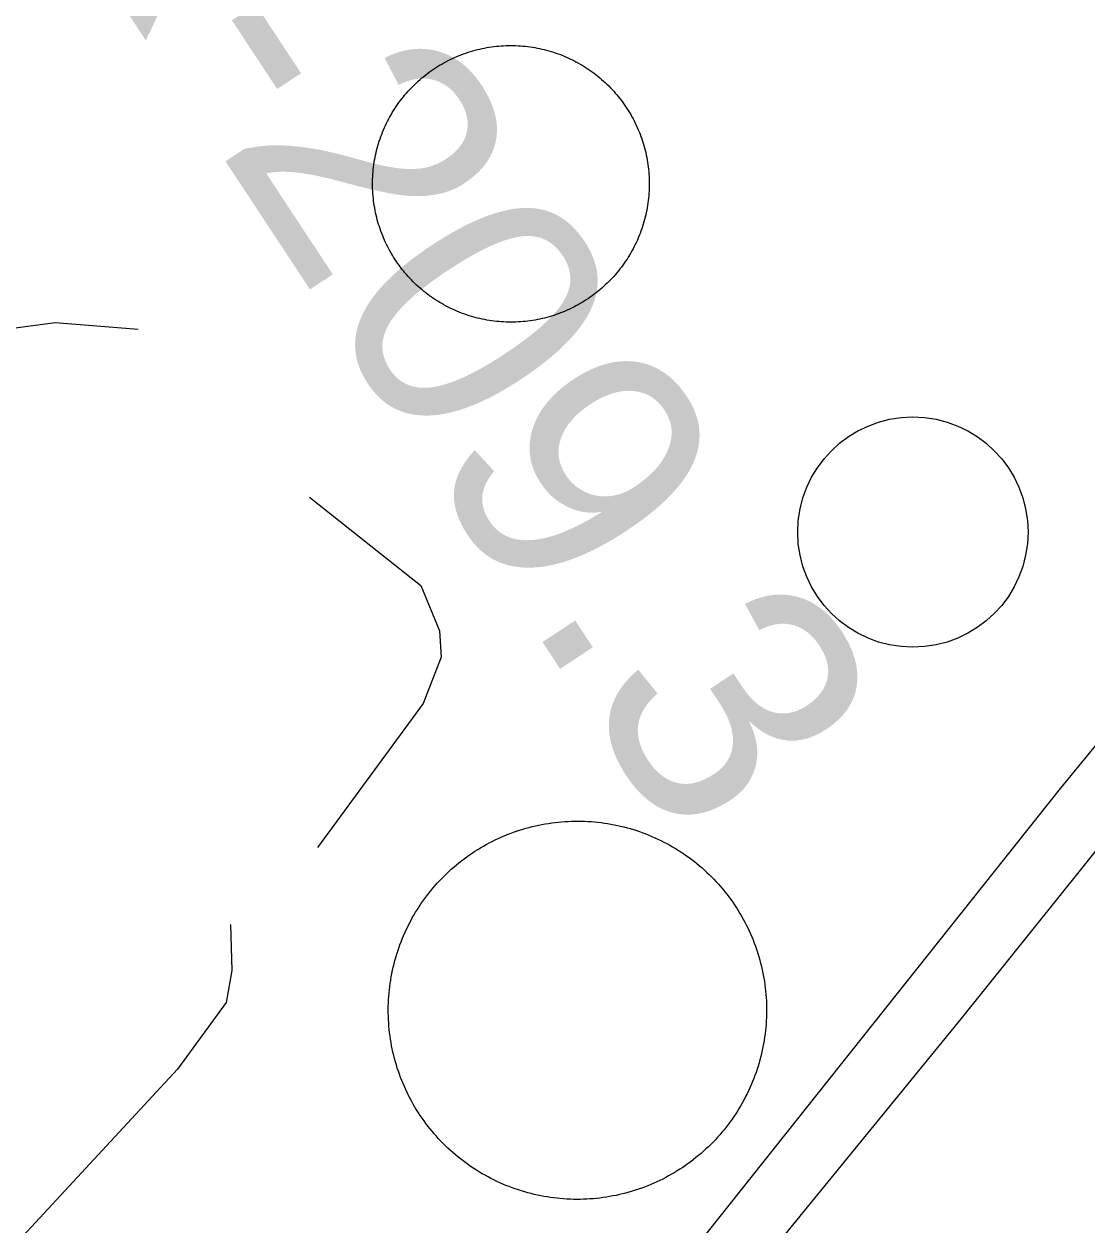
# Model space of a CAD drawing. Extents: x 3297753 to 3335611, y 652252 to 677623.
# Drawn here: x 3312873.3 to 3313223.5, y 659744.3 to 660139.7 of the extents above; entities that cross this region are included whole.
import ezdxf

# ---------------------------------------------------------------- set-up
doc = ezdxf.new("R2010")
doc.units = 0
for name, color, linetype in [('V-DOMW-TANK', 7, 'Continuous'), ('V-RIVR-RANG-IDEN', 7, 'Continuous'), ('V-TOPO-SHOR', 7, 'Continuous'), ('V-UTIL-LINE', 7, 'Continuous')]:
    doc.layers.add(name, color=color, linetype=linetype)

msp = doc.modelspace()

# ---------------------------------------------------------------- linework, layer by layer
at = {"layer": 'V-DOMW-TANK'}
for points in [[(3312990.12, 660100.3), (3312990.37, 660101.06), (3312990.62, 660101.81), (3312990.88, 660102.56), (3312991.16, 660103.31), (3312991.45, 660104.05), (3312991.75, 660104.78), (3312992.07, 660105.51), (3312992.4, 660106.24), (3312992.74, 660106.96), (3312993.1, 660107.67), (3312993.46, 660108.37), (3312993.84, 660109.07), (3312994.23, 660109.77), (3312994.64, 660110.45), (3312995.06, 660111.13), (3312995.48, 660111.8), (3312995.92, 660112.46), (3312996.37, 660113.12), (3312996.83, 660113.77), (3312997.3, 660114.41), (3312997.79, 660115.04), (3312998.28, 660115.66), (3312998.79, 660116.28), (3312999.3, 660116.88), (3312999.83, 660117.48), (3313000.37, 660118.06), (3313000.92, 660118.64), (3313001.47, 660119.21), (3313002.04, 660119.77), (3313002.62, 660120.32), (3313003.2, 660120.85), (3313003.8, 660121.38), (3313004.4, 660121.9), (3313005.02, 660122.4), (3313005.64, 660122.9), (3313006.27, 660123.38), (3313006.91, 660123.86), (3313007.56, 660124.32), (3313008.21, 660124.77), (3313008.88, 660125.21), (3313009.54, 660125.64), (3313010.22, 660126.05), (3313010.91, 660126.46), (3313011.6, 660126.85), (3313012.3, 660127.23), (3313013, 660127.6), (3313013.72, 660127.95), (3313014.44, 660128.3), (3313015.16, 660128.63), (3313015.89, 660128.94), (3313016.62, 660129.25), (3313017.36, 660129.54), (3313018.11, 660129.82), (3313018.85, 660130.08), (3313019.61, 660130.34), (3313020.37, 660130.58), (3313021.13, 660130.8), (3313021.9, 660131.02), (3313022.67, 660131.22), (3313023.44, 660131.4)], [(3313023.44, 660131.4), (3313024.22, 660131.58), (3313025, 660131.73), (3313025.78, 660131.88), (3313026.56, 660132.01), (3313027.35, 660132.13), (3313028.14, 660132.23), (3313028.93, 660132.32), (3313029.72, 660132.4), (3313030.51, 660132.46), (3313031.31, 660132.51), (3313032.1, 660132.55), (3313032.9, 660132.57), (3313033.69, 660132.57), (3313034.49, 660132.57), (3313035.28, 660132.55), (3313036.08, 660132.52), (3313036.87, 660132.47), (3313037.67, 660132.4), (3313038.46, 660132.33), (3313039.25, 660132.24), (3313040.04, 660132.14), (3313040.82, 660132.02), (3313041.61, 660131.89), (3313042.39, 660131.74), (3313043.17, 660131.58), (3313043.95, 660131.41), (3313044.72, 660131.23), (3313045.49, 660131.03), (3313046.26, 660130.82), (3313047.02, 660130.59), (3313047.78, 660130.35), (3313048.53, 660130.1), (3313049.28, 660129.84), (3313050.03, 660129.56), (3313050.77, 660129.27), (3313051.5, 660128.96), (3313052.23, 660128.65), (3313052.96, 660128.32), (3313053.68, 660127.97), (3313054.39, 660127.62), (3313055.09, 660127.25), (3313055.79, 660126.88), (3313056.49, 660126.48), (3313057.17, 660126.08), (3313057.85, 660125.66), (3313058.52, 660125.24), (3313059.18, 660124.8), (3313059.84, 660124.35), (3313060.49, 660123.89), (3313061.13, 660123.41), (3313061.76, 660122.93), (3313062.38, 660122.44), (3313063, 660121.93), (3313063.6, 660121.41), (3313064.2, 660120.88), (3313064.79, 660120.35), (3313065.36, 660119.8), (3313065.93, 660119.24), (3313066.49, 660118.68), (3313067.04, 660118.1), (3313067.57, 660117.52), (3313068.1, 660116.92), (3313068.62, 660116.32), (3313069.12, 660115.7), (3313069.62, 660115.08), (3313070.1, 660114.45), (3313070.58, 660113.81), (3313071.04, 660113.16), (3313071.49, 660112.51), (3313071.93, 660111.84), (3313072.36, 660111.17), (3313072.77, 660110.49), (3313073.18, 660109.81), (3313073.57, 660109.12), (3313073.95, 660108.42), (3313074.32, 660107.71), (3313074.67, 660107), (3313075.02, 660106.28), (3313075.35, 660105.56), (3313075.67, 660104.83), (3313075.97, 660104.09), (3313076.26, 660103.36), (3313076.54, 660102.61), (3313076.81, 660101.86), (3313077.06, 660101.11), (3313077.3, 660100.35), (3313077.52, 660099.59), (3313077.74, 660098.82), (3313077.94, 660098.05), (3313078.12, 660097.28), (3313078.3, 660096.5), (3313078.45, 660095.72), (3313078.6, 660094.94), (3313078.73, 660094.15), (3313078.85, 660093.37), (3313078.95, 660092.58), (3313079.04, 660091.79), (3313079.12, 660091), (3313079.18, 660090.2), (3313079.23, 660089.41)], [(3313028.19, 660041.76), (3313027.4, 660041.86), (3313026.61, 660041.98), (3313025.83, 660042.11), (3313025.05, 660042.25), (3313024.27, 660042.41), (3313023.49, 660042.58), (3313022.72, 660042.77), (3313021.95, 660042.97), (3313021.18, 660043.18), (3313020.42, 660043.41), (3313019.66, 660043.64), (3313018.91, 660043.9), (3313018.16, 660044.16), (3313017.41, 660044.44), (3313016.67, 660044.73), (3313015.93, 660045.04), (3313015.21, 660045.35), (3313014.48, 660045.68), (3313013.76, 660046.02), (3313013.05, 660046.38), (3313012.34, 660046.74), (3313011.65, 660047.12), (3313010.96, 660047.52), (3313010.27, 660047.92), (3313009.59, 660048.33), (3313008.92, 660048.76), (3313008.25, 660049.2), (3313007.6, 660049.65), (3313006.95, 660050.11), (3313006.31, 660050.58), (3313005.68, 660051.07), (3313005.06, 660051.56), (3313004.44, 660052.07), (3313003.84, 660052.58), (3313003.24, 660053.11), (3313002.66, 660053.65), (3313002.08, 660054.2), (3313001.51, 660054.75), (3313000.95, 660055.32), (3313000.4, 660055.9), (3312999.87, 660056.48), (3312999.34, 660057.08), (3312998.82, 660057.68), (3312998.31, 660058.3), (3312997.82, 660058.92), (3312997.34, 660059.55), (3312996.86, 660060.19), (3312996.4, 660060.83), (3312995.95, 660061.49), (3312995.51, 660062.15), (3312995.08, 660062.82), (3312994.67, 660063.5), (3312994.26, 660064.19), (3312993.87, 660064.88), (3312993.49, 660065.58), (3312993.12, 660066.28), (3312992.77, 660066.99), (3312992.42, 660067.71), (3312992.09, 660068.44), (3312991.78, 660069.17), (3312991.47, 660069.9), (3312991.18, 660070.64), (3312990.9, 660071.39), (3312990.63, 660072.14), (3312990.38, 660072.89), (3312990.14, 660073.65), (3312989.91, 660074.41), (3312989.7, 660075.18), (3312989.5, 660075.95), (3312989.32, 660076.72), (3312989.14, 660077.49), (3312988.98, 660078.28), (3312988.84, 660079.06), (3312988.71, 660079.84), (3312988.59, 660080.63), (3312988.48, 660081.42), (3312988.4, 660082.21), (3312988.32, 660083), (3312988.25, 660083.79), (3312988.21, 660084.59), (3312988.17, 660085.38), (3312988.15, 660086.18), (3312988.14, 660086.97), (3312988.15, 660087.77), (3312988.17, 660088.57), (3312988.2, 660089.36), (3312988.25, 660090.15), (3312988.31, 660090.95), (3312988.39, 660091.74), (3312988.48, 660092.53), (3312988.58, 660093.32), (3312988.7, 660094.1), (3312988.83, 660094.89), (3312988.97, 660095.67), (3312989.13, 660096.45), (3312989.31, 660097.23), (3312989.49, 660098), (3312989.69, 660098.77), (3312989.9, 660099.54), (3312990.12, 660100.3)], [(3313079.23, 660089.41), (3313079.27, 660088.62), (3313079.29, 660087.82), (3313079.3, 660087.03), (3313079.29, 660086.23), (3313079.27, 660085.43), (3313079.24, 660084.64), (3313079.19, 660083.85), (3313079.12, 660083.05), (3313079.05, 660082.26), (3313078.96, 660081.47), (3313078.86, 660080.68), (3313078.74, 660079.9), (3313078.61, 660079.11), (3313078.46, 660078.33), (3313078.31, 660077.55), (3313078.13, 660076.77), (3313077.95, 660076), (3313077.75, 660075.23), (3313077.54, 660074.46), (3313077.31, 660073.7), (3313077.07, 660072.94), (3313076.82, 660072.19), (3313076.56, 660071.44), (3313076.28, 660070.69), (3313075.99, 660069.95), (3313075.68, 660069.21), (3313075.37, 660068.48), (3313075.04, 660067.76), (3313074.7, 660067.04), (3313074.34, 660066.33), (3313073.97, 660065.62), (3313073.6, 660064.93), (3313073.2, 660064.23), (3313072.8, 660063.55), (3313072.38, 660062.87), (3313071.96, 660062.2), (3313071.52, 660061.53), (3313071.07, 660060.88), (3313070.61, 660060.23), (3313070.13, 660059.59), (3313069.65, 660058.96), (3313069.16, 660058.34), (3313068.65, 660057.72), (3313068.13, 660057.12), (3313067.61, 660056.52), (3313067.07, 660055.93), (3313066.52, 660055.36), (3313065.96, 660054.79), (3313065.4, 660054.23), (3313064.82, 660053.68), (3313064.24, 660053.15), (3313063.64, 660052.62), (3313063.04, 660052.1), (3313062.42, 660051.59), (3313061.8, 660051.1), (3313061.17, 660050.61), (3313060.53, 660050.14), (3313059.88, 660049.68), (3313059.23, 660049.23), (3313058.56, 660048.79), (3313057.89, 660048.36), (3313057.22, 660047.94), (3313056.53, 660047.54), (3313055.84, 660047.15), (3313055.14, 660046.77), (3313054.43, 660046.4), (3313053.72, 660046.05), (3313053, 660045.7), (3313052.28, 660045.37), (3313051.55, 660045.06), (3313050.82, 660044.75), (3313050.08, 660044.46), (3313049.33, 660044.18), (3313048.58, 660043.91), (3313047.83, 660043.66), (3313047.07, 660043.42), (3313046.31, 660043.2), (3313045.54, 660042.98), (3313044.77, 660042.78), (3313044, 660042.59), (3313043.22, 660042.42), (3313042.44, 660042.26), (3313041.66, 660042.12), (3313040.88, 660041.99), (3313040.09, 660041.87), (3313039.3, 660041.76), (3313038.51, 660041.67), (3313037.72, 660041.6), (3313036.92, 660041.54), (3313036.13, 660041.48), (3313035.33, 660041.45), (3313034.54, 660041.43), (3313033.75, 660041.42), (3313032.95, 660041.43), (3313032.15, 660041.45), (3313031.36, 660041.48), (3313030.56, 660041.53), (3313029.77, 660041.59), (3313028.98, 660041.67), (3313028.19, 660041.76)], [(3312993.41, 659818.19), (3312993.48, 659819.27), (3312993.57, 659820.36), (3312993.68, 659821.44), (3312993.81, 659822.52), (3312993.95, 659823.6), (3312994.12, 659824.67), (3312994.3, 659825.74), (3312994.5, 659826.81), (3312994.72, 659827.88), (3312994.96, 659828.94), (3312995.22, 659829.99), (3312995.49, 659831.05), (3312995.79, 659832.09), (3312996.1, 659833.14), (3312996.43, 659834.17), (3312996.78, 659835.2), (3312997.15, 659836.23), (3312997.53, 659837.24), (3312997.93, 659838.25), (3312998.35, 659839.26), (3312998.79, 659840.25), (3312999.24, 659841.24), (3312999.71, 659842.22), (3313000.2, 659843.19), (3313000.71, 659844.16), (3313001.23, 659845.11), (3313001.77, 659846.06), (3313002.33, 659846.99), (3313002.9, 659847.92), (3313003.48, 659848.83), (3313004.09, 659849.73), (3313004.71, 659850.63), (3313005.34, 659851.51), (3313005.99, 659852.39), (3313006.66, 659853.25), (3313007.33, 659854.09), (3313008.03, 659854.93), (3313008.74, 659855.76), (3313009.46, 659856.57), (3313010.2, 659857.37), (3313010.95, 659858.15), (3313011.71, 659858.93), (3313012.49, 659859.69), (3313013.29, 659860.43), (3313014.09, 659861.16), (3313014.91, 659861.88), (3313015.74, 659862.59), (3313016.58, 659863.28), (3313017.43, 659863.95), (3313018.3, 659864.61), (3313019.17, 659865.25), (3313020.06, 659865.88), (3313020.96, 659866.49), (3313021.87, 659867.09), (3313022.79, 659867.67), (3313023.72, 659868.24), (3313024.65, 659868.79), (3313025.6, 659869.32), (3313026.56, 659869.83), (3313027.53, 659870.33), (3313028.5, 659870.81), (3313029.49, 659871.28), (3313030.48, 659871.73), (3313031.48, 659872.16), (3313032.48, 659872.57), (3313033.5, 659872.97), (3313034.52, 659873.34), (3313035.54, 659873.7), (3313036.57, 659874.04), (3313037.61, 659874.37), (3313038.66, 659874.67), (3313039.71, 659874.96), (3313040.76, 659875.23), (3313041.82, 659875.48), (3313042.88, 659875.71), (3313043.95, 659875.92), (3313045.02, 659876.12), (3313046.09, 659876.29), (3313047.17, 659876.45), (3313048.25, 659876.59), (3313049.33, 659876.71), (3313050.41, 659876.81), (3313051.49, 659876.89), (3313052.58, 659876.95), (3313053.66, 659877), (3313054.75, 659877.02), (3313055.84, 659877.03), (3313056.93, 659877.02), (3313058.01, 659876.98), (3313059.1, 659876.93), (3313060.19, 659876.86), (3313061.27, 659876.77), (3313062.35, 659876.66), (3313063.43, 659876.54), (3313064.51, 659876.39), (3313065.58, 659876.23), (3313066.66, 659876.04), (3313067.73, 659875.84), (3313068.79, 659875.62), (3313069.85, 659875.38)], [(3313069.85, 659875.38), (3313070.91, 659875.13), (3313071.96, 659874.85), (3313073.01, 659874.56), (3313074.05, 659874.24), (3313075.08, 659873.91), (3313076.12, 659873.56), (3313077.14, 659873.2), (3313078.16, 659872.81), (3313079.17, 659872.41), (3313080.17, 659871.99), (3313081.17, 659871.56), (3313082.15, 659871.1), (3313083.14, 659870.63), (3313084.11, 659870.14), (3313085.07, 659869.64), (3313086.02, 659869.11), (3313086.97, 659868.57), (3313087.9, 659868.02), (3313088.83, 659867.45), (3313089.74, 659866.86), (3313090.65, 659866.26), (3313091.54, 659865.64), (3313092.43, 659865), (3313093.3, 659864.35), (3313094.16, 659863.69), (3313095.01, 659863.01), (3313095.85, 659862.31), (3313096.67, 659861.6), (3313097.48, 659860.88), (3313098.28, 659860.14), (3313099.07, 659859.39), (3313099.84, 659858.63), (3313100.6, 659857.85), (3313101.35, 659857.06), (3313102.08, 659856.25), (3313102.8, 659855.44), (3313103.5, 659854.61), (3313104.19, 659853.77), (3313104.86, 659852.91), (3313105.52, 659852.05), (3313106.17, 659851.17), (3313106.79, 659850.28), (3313107.41, 659849.39), (3313108, 659848.47), (3313108.59, 659847.56), (3313109.15, 659846.62), (3313109.7, 659845.69), (3313110.23, 659844.74), (3313110.75, 659843.78), (3313111.25, 659842.82), (3313111.73, 659841.84), (3313112.19, 659840.86), (3313112.64, 659839.87), (3313113.07, 659838.87), (3313113.48, 659837.86), (3313113.88, 659836.85), (3313114.26, 659835.83), (3313114.62, 659834.8), (3313114.96, 659833.77), (3313115.28, 659832.73)], [(3313115.28, 659832.73), (3313115.59, 659831.69), (3313115.87, 659830.64), (3313116.14, 659829.58), (3313116.39, 659828.53), (3313116.62, 659827.46), (3313116.84, 659826.4), (3313117.03, 659825.33), (3313117.21, 659824.25), (3313117.37, 659823.18), (3313117.5, 659822.1), (3313117.62, 659821.02), (3313117.72, 659819.94), (3313117.8, 659818.85), (3313117.87, 659817.77), (3313117.91, 659816.68), (3313117.94, 659815.59), (3313117.94, 659814.5), (3313117.93, 659813.42), (3313117.9, 659812.33), (3313117.85, 659811.24), (3313117.77, 659810.16), (3313117.69, 659809.07), (3313117.58, 659807.99), (3313117.45, 659806.91), (3313117.31, 659805.83), (3313117.14, 659804.76), (3313116.96, 659803.69), (3313116.76, 659802.62), (3313116.54, 659801.55), (3313116.3, 659800.49), (3313116.04, 659799.43), (3313115.76, 659798.38), (3313115.47, 659797.33), (3313115.16, 659796.3), (3313114.83, 659795.26), (3313114.48, 659794.23), (3313114.11, 659793.2), (3313113.73, 659792.19), (3313113.33, 659791.18), (3313112.91, 659790.17), (3313112.47, 659789.18), (3313112.01, 659788.19), (3313111.54, 659787.21), (3313111.05, 659786.24), (3313110.55, 659785.27), (3313110.02, 659784.32), (3313109.49, 659783.38), (3313108.93, 659782.44), (3313108.36, 659781.51), (3313107.77, 659780.6), (3313107.17, 659779.7), (3313106.55, 659778.8), (3313105.92, 659777.92), (3313105.27, 659777.05), (3313104.6, 659776.19), (3313103.92, 659775.34), (3313103.23, 659774.5), (3313102.52, 659773.68), (3313101.79, 659772.86), (3313101.06, 659772.06), (3313100.31, 659771.28), (3313099.54, 659770.5), (3313098.76, 659769.74), (3313097.97, 659769), (3313097.17, 659768.27), (3313096.35, 659767.55), (3313095.52, 659766.84), (3313094.68, 659766.16), (3313093.82, 659765.48), (3313092.96, 659764.82), (3313092.08, 659764.18), (3313091.2, 659763.55), (3313090.3, 659762.94), (3313089.39, 659762.34), (3313088.47, 659761.76), (3313087.54, 659761.19), (3313086.6, 659760.65), (3313085.66, 659760.11), (3313084.7, 659759.6), (3313083.73, 659759.1), (3313082.75, 659758.62), (3313081.77, 659758.15), (3313080.78, 659757.7), (3313079.78, 659757.27), (3313078.77, 659756.86), (3313077.76, 659756.46), (3313076.74, 659756.09), (3313075.71, 659755.73), (3313074.68, 659755.39), (3313073.65, 659755.06), (3313072.6, 659754.76), (3313071.55, 659754.47), (3313070.5, 659754.2), (3313069.44, 659753.95), (3313068.38, 659753.72), (3313067.31, 659753.51), (3313066.24, 659753.31), (3313065.17, 659753.14), (3313064.09, 659752.98), (3313063.01, 659752.84)], [(3313063.01, 659752.84), (3313061.93, 659752.72), (3313060.85, 659752.62), (3313059.77, 659752.54), (3313058.68, 659752.48), (3313057.59, 659752.43), (3313056.5, 659752.41), (3313055.42, 659752.4), (3313054.33, 659752.41), (3313053.24, 659752.45), (3313052.16, 659752.5), (3313051.07, 659752.57), (3313049.99, 659752.66), (3313048.91, 659752.77), (3313047.83, 659752.89), (3313046.75, 659753.04), (3313045.67, 659753.2), (3313044.6, 659753.39), (3313043.53, 659753.59), (3313042.47, 659753.81), (3313041.41, 659754.05), (3313040.35, 659754.31), (3313039.3, 659754.58), (3313038.25, 659754.87), (3313037.21, 659755.19), (3313036.17, 659755.52), (3313035.14, 659755.86), (3313034.12, 659756.23), (3313033.1, 659756.62), (3313032.09, 659757.02), (3313031.09, 659757.44), (3313030.09, 659757.88), (3313029.1, 659758.33), (3313028.12, 659758.8), (3313027.15, 659759.29), (3313026.19, 659759.8), (3313025.23, 659760.32), (3313024.29, 659760.86), (3313023.35, 659761.41), (3313022.43, 659761.98), (3313021.51, 659762.57), (3313020.61, 659763.17), (3313019.71, 659763.79), (3313018.83, 659764.43), (3313017.96, 659765.08), (3313017.1, 659765.74), (3313016.25, 659766.42), (3313015.41, 659767.12), (3313014.59, 659767.83), (3313013.77, 659768.55), (3313012.98, 659769.29), (3313012.19, 659770.04), (3313011.42, 659770.8), (3313010.66, 659771.58), (3313009.91, 659772.37), (3313009.18, 659773.18), (3313008.46, 659773.99), (3313007.76, 659774.82), (3313007.07, 659775.67), (3313006.39, 659776.52), (3313005.74, 659777.38), (3313005.09, 659778.26), (3313004.46, 659779.15), (3313003.85, 659780.05), (3313003.25, 659780.95), (3313002.67, 659781.87), (3313002.11, 659782.8), (3313001.56, 659783.74), (3313001.03, 659784.69), (3313000.51, 659785.65), (3313000.01, 659786.61), (3312999.53, 659787.59), (3312999.06, 659788.57), (3312998.62, 659789.56), (3312998.19, 659790.56), (3312997.77, 659791.57), (3312997.38, 659792.58), (3312997, 659793.6), (3312996.64, 659794.63), (3312996.3, 659795.66), (3312995.98, 659796.7), (3312995.67, 659797.74), (3312995.38, 659798.79), (3312995.12, 659799.85), (3312994.86, 659800.9), (3312994.63, 659801.97), (3312994.42, 659803.03), (3312994.22, 659804.1), (3312994.05, 659805.18), (3312993.89, 659806.25), (3312993.75, 659807.33), (3312993.64, 659808.41), (3312993.54, 659809.49), (3312993.45, 659810.58), (3312993.39, 659811.67), (3312993.35, 659812.75), (3312993.32, 659813.84), (3312993.32, 659814.93), (3312993.33, 659816.02), (3312993.36, 659817.1), (3312993.41, 659818.19)]]:
    msp.add_lwpolyline(points, dxfattribs=at)
msp.add_circle((3313166.13, 659972.25), 37.93, dxfattribs=at)
at = {"layer": 'V-TOPO-SHOR'}
for points in [[(3312910.87, 660039.05), (3312883.63, 660041.25), (3312854.7, 660037.36), (3312835.99, 660031.9), (3312816.13, 660014.69), (3312763.09, 659946.31), (3312706.89, 659882.73)], [(3312967.32, 659983.73), (3313004.04, 659954.64), (3313010.15, 659939.73), (3313010.79, 659931.07), (3313004.83, 659915.8), (3312970.03, 659868.33)], [(3312941.36, 659842.94), (3312941.81, 659827.86), (3312939.87, 659817.24), (3312923.93, 659795.25), (3312845.34, 659710.62)]]:
    msp.add_lwpolyline(points, dxfattribs=at)
at = {"layer": 'V-UTIL-LINE'}
for points in [[(3312968.38, 659577.87), (3313214.75, 659887.82), (3313548.02, 660294.07), (3313216.77, 660729.14), (3313154.04, 660803.38), (3312928.04, 660983.96)], [(3314027.11, 659748.67), (3313944.54, 659857.13), (3313907.14, 659830.12), (3313766.18, 660008.73), (3313607.6, 660212.7), (3313558.88, 660274.93), (3313521.55, 660231.89), (3313434.47, 660121.61), (3313310.76, 659972.44), (3313182.04, 659812.01), (3313079.61, 659686.41)]]:
    msp.add_lwpolyline(points, dxfattribs=at)

# ---------------------------------------------------------------- texts
at = {"layer": 'V-RIVR-RANG-IDEN'}
msp.add_text('R-209.3', height=83, rotation=303.3934, dxfattribs=at).set_placement((3312872.16, 660196.87))

doc.saveas('drawing.dxf')
